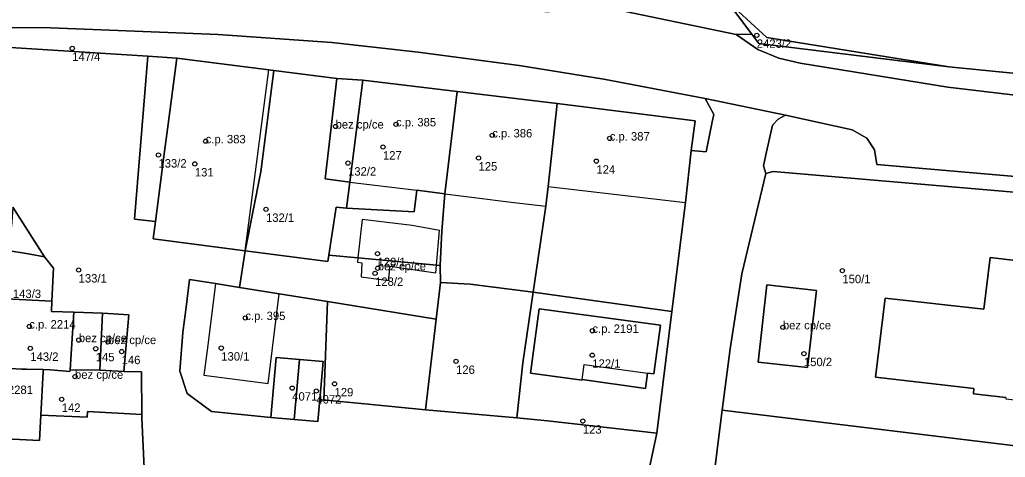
# Model space of a CAD drawing. Extents: x -878211 to -870363, y -1058464 to -1052522.
# Drawn here: x -874309.6 to -874192.6, y -1055893.9 to -1055841.9 of the extents above; entities that cross this region are included whole.
import ezdxf

# ---------------------------------------------------------------- set-up
doc = ezdxf.new("R2010")
doc.units = 0
for name, color, linetype in [('Definiční body', 7, 'Continuous'), ('Polygon budovy', 7, 'Continuous'), ('Polygon parcely', 7, 'Continuous')]:
    doc.layers.add(name, color=color, linetype=linetype)

msp = doc.modelspace()

# ---------------------------------------------------------------- linework, layer by layer
at = {"layer": 'Definiční body'}
for centre in [(-874222.07, -1055843.72994), (-874303.38, -1055845.28994), (-874272.1, -1055854.56994), (-874264.92, -1055854.30994), (-874253.49, -1055855.61994), (-874287.53, -1055856.31994), (-874239.54, -1055855.98994), (-874293.14, -1055857.95994), (-874266.47, -1055857.00994), (-874288.82, -1055859.01994), (-874270.62, -1055858.91994), (-874255.12, -1055858.31994), (-874241.12, -1055858.68994), (-874280.36, -1055864.41994), (-874267.12, -1055869.68994), (-874302.62, -1055871.62994), (-874267.41, -1055872.02994), (-874267.09, -1055871.41994), (-874211.9, -1055871.70994), (-874282.82, -1055877.32994), (-874308.48, -1055878.33994), (-874241.59, -1055878.84994), (-874218.97, -1055878.43994), (-874302.6, -1055879.95994), (-874299.13, -1055880.18994), (-874308.36, -1055880.93994), (-874300.59, -1055880.98994), (-874297.51, -1055881.32994), (-874285.68, -1055880.90994), (-874257.79, -1055882.48994), (-874241.61, -1055881.75994), (-874216.47, -1055881.56994), (-874303.05, -1055884.30994), (-874277.25, -1055885.66994), (-874274.38, -1055886.01994), (-874272.22, -1055885.15994), (-874304.63, -1055887.00994), (-874242.73, -1055889.58994)]:
    msp.add_circle(centre, 0.25, dxfattribs=at)
at = {"layer": 'Polygon budovy'}
for points in [[(-874293.51, -1055865.85), (-874293.78, -1055867.91), (-874282.85, -1055869.34), (-874280.01, -1055847.83), (-874290.97, -1055846.43), (-874291.99, -1055854.31), (-874292.5, -1055858.12)], [(-874271.96, -1055848.88), (-874273.35, -1055860.81), (-874270.4, -1055861.18), (-874268.86, -1055849.08)], [(-874270.4, -1055861.18), (-874262.43, -1055862.15), (-874259.12, -1055862.59), (-874257.67, -1055850.41), (-874268.86, -1055849.08)], [(-874245.76, -1055851.83), (-874257.67, -1055850.41), (-874259.12, -1055862.59), (-874255.64, -1055863.02), (-874251.23, -1055863.57), (-874247.13, -1055864.04), (-874246.84, -1055861.72)], [(-874245.76, -1055851.83), (-874246.84, -1055861.72), (-874230.52, -1055863.61), (-874229.86, -1055857.43), (-874229.38, -1055853.89)], [(-874268.94, -1055865.62), (-874269.44, -1055870.19), (-874269.5, -1055870.69), (-874268.98, -1055870.76), (-874269.08, -1055872.45), (-874265.81, -1055872.86), (-874265.6, -1055871.18), (-874261.85, -1055871.72), (-874260.2, -1055871.96), (-874260.12, -1055871.04), (-874259.77, -1055866.95), (-874262.99, -1055866.35)], [(-874196.27, -1055885.71), (-874196.34, -1055886.36), (-874192.47, -1055886.8), (-874192.49, -1055886.95), (-874189.32, -1055887.32), (-874189.29, -1055887.16), (-874185.47, -1055887.59), (-874185.4, -1055886.99), (-874173.6, -1055888.37), (-874173.26, -1055885.81), (-874171.96, -1055874.94), (-874171.71, -1055872.84), (-874194.34, -1055870.15), (-874195.1, -1055876.27), (-874206.81, -1055874.96), (-874207.97, -1055884.37)], [(-874287.74, -1055884.13), (-874280.11, -1055885.12), (-874278.79, -1055874.46), (-874283.52, -1055873.7), (-874286.37, -1055873.24), (-874286.77, -1055876.44), (-874287.35, -1055881.14)], [(-874214.99, -1055874.07), (-874220.86, -1055873.39), (-874221.9, -1055882.57), (-874216.03, -1055883.22)], [(-874309.35, -1055883.4), (-874308.84, -1055883.43), (-874306.83, -1055883.47), (-874305.98, -1055883.49), (-874303.65, -1055883.7), (-874303.64, -1055883.48), (-874303.2, -1055876.66), (-874305.84, -1055876.56), (-874305.79, -1055875.35), (-874311.22, -1055875.04), (-874311.25, -1055875.77), (-874314.09, -1055875.64), (-874314.58, -1055883.1), (-874312.16, -1055883.24)], [(-874248.94, -1055883.89), (-874242.82, -1055884.74), (-874242.81, -1055884.64), (-874242.59, -1055882.86), (-874235.06, -1055883.89), (-874234.3, -1055883.99), (-874233.52, -1055878.2), (-874247.91, -1055876.26)], [(-874299.8, -1055876.77), (-874303.2, -1055876.66), (-874303.64, -1055883.48), (-874300.12, -1055883.55)], [(-874296.64, -1055876.96), (-874299.8, -1055876.77), (-874300.12, -1055883.55), (-874297.24, -1055883.69)], [(-874318.82, -1055882.85), (-874319.28, -1055891.31), (-874307.28, -1055891.89), (-874307.12, -1055888.87), (-874306.84, -1055883.73), (-874306.83, -1055883.47), (-874308.84, -1055883.43), (-874309.35, -1055883.4), (-874312.16, -1055883.24), (-874314.58, -1055883.1), (-874314.75, -1055883.09)], [(-874295.1, -1055888.79), (-874295.14, -1055883.75), (-874297.24, -1055883.69), (-874300.12, -1055883.55), (-874303.64, -1055883.48), (-874303.65, -1055883.7), (-874305.98, -1055883.49), (-874306.83, -1055883.47), (-874306.84, -1055883.73), (-874307.12, -1055888.87), (-874301.62, -1055889.12), (-874301.56, -1055888.46)]]:
    msp.add_lwpolyline(points, close=True, dxfattribs=at)
at = {"layer": 'Polygon parcely'}
for points in [[(-874189.45, -1055806.37), (-874201.9, -1055798.94), (-874208.95, -1055807.62), (-874203.65, -1055811.6), (-874207.74, -1055817.2), (-874205.39, -1055827.97), (-874206.44, -1055836.87), (-874207.93, -1055836.71), (-874208.19, -1055838.63), (-874209.23, -1055838.52), (-874210.31, -1055838.86), (-874211.99, -1055838.65), (-874212.86, -1055838.08), (-874220.66, -1055837.11), (-874225.65, -1055839.6), (-874220.89, -1055843.99), (-874199.27, -1055847.49), (-874190.86, -1055848.31)], [(-874017.45, -1055833.01), (-874086.59, -1055848.93), (-874091.07, -1055849.99), (-874118.08, -1055856.13), (-874126.28, -1055856.69), (-874133.86, -1055856.86), (-874136.87, -1055856.78), (-874148.02, -1055855.99), (-874199.37, -1055849.89), (-874216.93, -1055847.06), (-874219.46, -1055846.45), (-874221.94, -1055845.43), (-874224.52, -1055843.62), (-874242.82, -1055839.82), (-874244.88, -1055840.82), (-874246.66, -1055840.96), (-874247.29, -1055840.94), (-874258.13, -1055839.2), (-874272.7, -1055836.65), (-874281.42, -1055834.99), (-874291.35, -1055833.53), (-874299.21, -1055833.03), (-874312.79, -1055832.82)], [(-874242.82, -1055839.82), (-874224.52, -1055843.62), (-874222.65, -1055843.6), (-874225.65, -1055839.6)], [(-874317.18, -1055842.79), (-874305.93, -1055842.85), (-874286.03, -1055843.63), (-874272.53, -1055844.6), (-874262.31, -1055845.73), (-874250.28, -1055847.31), (-874240.24, -1055848.94), (-874228.18, -1055851.26), (-874218.64, -1055853.21), (-874210.73, -1055854.96), (-874209.01, -1055855.95), (-874208.08, -1055857.35), (-874207.8, -1055859.09), (-874163.52, -1055862.93)], [(-874311.98, -1055845.12), (-874294.41, -1055846.22), (-874290.97, -1055846.43), (-874280.01, -1055847.83), (-874279.44, -1055847.9), (-874271.96, -1055848.88), (-874268.86, -1055849.08), (-874257.67, -1055850.41), (-874245.76, -1055851.83), (-874229.38, -1055853.89), (-874229.86, -1055857.43), (-874228.08, -1055857.58), (-874227.37, -1055854.03), (-874227.18, -1055853.13), (-874228.18, -1055851.26), (-874240.24, -1055848.94), (-874250.28, -1055847.31), (-874262.31, -1055845.73), (-874272.53, -1055844.6), (-874286.03, -1055843.63), (-874305.93, -1055842.85), (-874317.18, -1055842.79)], [(-874190.86, -1055848.31), (-874199.27, -1055847.49), (-874221.84, -1055844.69), (-874222.65, -1055843.6), (-874224.52, -1055843.62), (-874221.94, -1055845.43), (-874219.46, -1055846.45), (-874216.93, -1055847.06), (-874199.37, -1055849.89), (-874148.02, -1055855.99)], [(-874235.31, -1055897.54), (-874233.95, -1055891.03), (-874246.92, -1055889.57), (-874250.56, -1055889.2), (-874261.4, -1055888.25), (-874268.21, -1055887.56), (-874273.22, -1055887.11), (-874273.48, -1055887.09), (-874273.98, -1055887.04), (-874274.21, -1055889.63), (-874277.01, -1055889.39), (-874279.81, -1055889.16), (-874286.83, -1055888.46), (-874289.71, -1055886.33), (-874290.61, -1055883.66), (-874290.24, -1055879.06), (-874289.86, -1055876.05), (-874289.44, -1055872.75), (-874286.37, -1055873.24), (-874283.52, -1055873.7), (-874282.85, -1055869.34), (-874293.78, -1055867.91), (-874293.51, -1055865.85), (-874295.97, -1055865.6), (-874294.41, -1055846.22), (-874311.98, -1055845.12)], [(-874228.83, -1055909.48), (-874226.18, -1055888.3), (-874225.23, -1055881.02), (-874223.86, -1055872.08), (-874221.01, -1055860.16), (-874221.26, -1055859.23), (-874221, -1055857.92), (-874220.21, -1055854.4), (-874219.54, -1055853.68), (-874218.64, -1055853.21), (-874228.18, -1055851.26), (-874227.18, -1055853.13), (-874227.37, -1055854.03), (-874228.08, -1055857.58), (-874229.86, -1055857.43), (-874230.52, -1055863.61), (-874232.14, -1055876.58), (-874233.95, -1055891.03), (-874235.31, -1055897.54)], [(-874163.52, -1055862.93), (-874207.8, -1055859.09), (-874208.08, -1055857.35), (-874209.01, -1055855.95), (-874210.73, -1055854.96), (-874218.64, -1055853.21), (-874219.54, -1055853.68), (-874220.21, -1055854.4), (-874221, -1055857.92), (-874221.26, -1055859.23), (-874221.01, -1055860.16), (-874220.11, -1055859.93), (-874169.37, -1055864.28)], [(-874169.37, -1055864.28), (-874220.11, -1055859.93), (-874221.01, -1055860.16), (-874223.86, -1055872.08), (-874225.23, -1055881.02), (-874226.18, -1055888.3), (-874173.12, -1055894.76)], [(-874310.44, -1055864.18), (-874306.68, -1055870.06), (-874305.61, -1055871.4), (-874305.79, -1055875.35), (-874305.84, -1055876.56), (-874303.2, -1055876.66), (-874299.8, -1055876.77), (-874296.64, -1055876.96), (-874297.24, -1055883.69), (-874295.14, -1055883.75), (-874295.1, -1055888.79), (-874295.1, -1055889.23), (-874294.73, -1055897.67)], [(-874192.47, -1055886.8), (-874196.34, -1055886.36), (-874196.27, -1055885.71), (-874207.97, -1055884.37), (-874206.81, -1055874.96), (-874195.1, -1055876.27), (-874194.34, -1055870.15), (-874171.71, -1055872.84)]]:
    msp.add_lwpolyline(points, dxfattribs=at)
for points in [[(-874221.84, -1055844.69), (-874199.27, -1055847.49), (-874220.89, -1055843.99), (-874225.65, -1055839.6), (-874222.65, -1055843.6)], [(-874290.97, -1055846.43), (-874294.41, -1055846.22), (-874295.97, -1055865.6), (-874293.51, -1055865.85), (-874292.5, -1055858.12), (-874291.99, -1055854.31)], [(-874282.85, -1055869.34), (-874280.98, -1055859.97), (-874279.44, -1055847.9), (-874280.01, -1055847.83), (-874290.97, -1055846.43), (-874291.99, -1055854.31), (-874292.5, -1055858.12), (-874293.51, -1055865.85), (-874293.78, -1055867.91)], [(-874272.92, -1055869.87), (-874272.02, -1055864.18), (-874270.79, -1055864.26), (-874270.4, -1055861.18), (-874273.35, -1055860.81), (-874271.96, -1055848.88), (-874279.44, -1055847.9), (-874280.98, -1055859.97), (-874282.85, -1055869.34), (-874273.03, -1055870.62)], [(-874271.96, -1055848.88), (-874273.35, -1055860.81), (-874270.4, -1055861.18), (-874268.86, -1055849.08)], [(-874262.77, -1055864.72), (-874262.43, -1055862.15), (-874259.12, -1055862.59), (-874257.67, -1055850.41), (-874268.86, -1055849.08), (-874270.4, -1055861.18), (-874270.79, -1055864.26)], [(-874248.62, -1055874.27), (-874247.13, -1055864.04), (-874246.84, -1055861.72), (-874245.76, -1055851.83), (-874257.67, -1055850.41), (-874259.12, -1055862.59), (-874259.47, -1055867), (-874259.68, -1055871.08), (-874259.63, -1055873.11), (-874256.12, -1055873.3)], [(-874229.38, -1055853.89), (-874245.76, -1055851.83), (-874246.84, -1055861.72), (-874247.13, -1055864.04), (-874248.62, -1055874.27), (-874232.14, -1055876.58), (-874230.52, -1055863.61), (-874229.86, -1055857.43)], [(-874260.12, -1055871.04), (-874259.68, -1055871.08), (-874259.47, -1055867), (-874259.12, -1055862.59), (-874262.43, -1055862.15), (-874262.77, -1055864.72), (-874270.79, -1055864.26), (-874272.02, -1055864.18), (-874272.92, -1055869.87), (-874269.44, -1055870.19)], [(-874308.39, -1055869.76), (-874306.68, -1055870.06), (-874310.44, -1055864.18), (-874310.6, -1055866.46), (-874317.09, -1055865.77), (-874317.61, -1055868.17), (-874313.97, -1055868.8), (-874311.28, -1055869.26)], [(-874314.75, -1055883.09), (-874314.58, -1055883.1), (-874314.09, -1055875.64), (-874311.25, -1055875.77), (-874311.22, -1055875.04), (-874305.79, -1055875.35), (-874305.61, -1055871.4), (-874306.68, -1055870.06), (-874308.39, -1055869.76), (-874311.28, -1055869.26), (-874313.97, -1055868.8), (-874314.13, -1055871.8), (-874314.38, -1055876.32)], [(-874259.63, -1055873.11), (-874259.68, -1055871.08), (-874260.12, -1055871.04), (-874269.44, -1055870.19), (-874272.92, -1055869.87), (-874273.03, -1055870.62), (-874282.85, -1055869.34), (-874283.52, -1055873.7), (-874278.79, -1055874.46), (-874273.05, -1055875.39), (-874260.14, -1055877.48)], [(-874170.7, -1055875.09), (-874171.96, -1055874.94), (-874171.71, -1055872.84), (-874194.34, -1055870.15), (-874195.1, -1055876.27), (-874206.81, -1055874.96), (-874207.97, -1055884.37), (-874196.27, -1055885.71), (-874196.34, -1055886.36), (-874192.47, -1055886.8), (-874192.49, -1055886.95), (-874189.32, -1055887.32), (-874189.29, -1055887.16), (-874185.47, -1055887.59), (-874185.4, -1055886.99), (-874173.6, -1055888.37), (-874173.26, -1055885.81), (-874172.05, -1055886.05)], [(-874278.79, -1055874.46), (-874283.52, -1055873.7), (-874286.37, -1055873.24), (-874289.44, -1055872.75), (-874289.86, -1055876.05), (-874290.24, -1055879.06), (-874290.61, -1055883.66), (-874289.71, -1055886.33), (-874286.83, -1055888.46), (-874279.81, -1055889.16), (-874279.16, -1055882.02), (-874276.37, -1055882.26), (-874273.58, -1055882.51), (-874273.98, -1055887.04), (-874273.48, -1055887.09), (-874273.05, -1055875.39)], [(-874259.63, -1055873.11), (-874260.14, -1055877.48), (-874261.4, -1055888.25), (-874250.56, -1055889.2), (-874249.84, -1055882.66), (-874248.62, -1055874.27), (-874256.12, -1055873.3)], [(-874139.46, -1055884.6), (-874139.01, -1055882.36), (-874138.82, -1055874.83), (-874141.48, -1055873.95), (-874141.67, -1055877.06), (-874171.15, -1055894.95), (-874173.12, -1055894.76), (-874226.18, -1055888.3), (-874228.83, -1055909.48), (-874223.75, -1055908.5), (-874164.5, -1055910.61), (-874165.41, -1055899.81), (-874164.91, -1055897.63), (-874163.05, -1055895.84), (-874142.6, -1055888.02), (-874140.22, -1055886.16)], [(-874220.86, -1055873.39), (-874214.99, -1055874.07), (-874216.03, -1055883.22), (-874221.9, -1055882.57)], [(-874220.86, -1055873.39), (-874221.9, -1055882.57), (-874216.03, -1055883.22), (-874214.99, -1055874.07)], [(-874309.35, -1055883.4), (-874308.84, -1055883.43), (-874306.83, -1055883.47), (-874305.98, -1055883.49), (-874303.65, -1055883.7), (-874303.64, -1055883.48), (-874303.2, -1055876.66), (-874305.84, -1055876.56), (-874305.79, -1055875.35), (-874311.22, -1055875.04), (-874311.25, -1055875.77), (-874314.09, -1055875.64), (-874314.58, -1055883.1), (-874312.16, -1055883.24)], [(-874268.21, -1055887.56), (-874261.4, -1055888.25), (-874260.14, -1055877.48), (-874273.05, -1055875.39), (-874273.48, -1055887.09), (-874273.22, -1055887.11)], [(-874249.84, -1055882.66), (-874250.56, -1055889.2), (-874246.92, -1055889.57), (-874233.95, -1055891.03), (-874232.14, -1055876.58), (-874248.62, -1055874.27)], [(-874242.82, -1055884.74), (-874248.94, -1055883.89), (-874247.91, -1055876.26), (-874233.52, -1055878.2), (-874234.3, -1055883.99), (-874235.06, -1055883.89), (-874235.28, -1055885.71), (-874242.81, -1055884.64)], [(-874242.82, -1055884.74), (-874242.81, -1055884.64), (-874235.28, -1055885.71), (-874235.06, -1055883.89), (-874234.3, -1055883.99), (-874233.52, -1055878.2), (-874247.91, -1055876.26), (-874248.94, -1055883.89)], [(-874303.2, -1055876.66), (-874303.64, -1055883.48), (-874300.12, -1055883.55), (-874299.8, -1055876.77)], [(-874299.8, -1055876.77), (-874300.12, -1055883.55), (-874297.24, -1055883.69), (-874296.64, -1055876.96)], [(-874307.12, -1055888.87), (-874307.28, -1055891.89), (-874319.28, -1055891.31), (-874318.82, -1055882.85), (-874318.92, -1055882.84), (-874328.16, -1055882.34), (-874330.34, -1055895.18), (-874294.73, -1055897.67), (-874295.1, -1055889.23), (-874295.1, -1055888.79), (-874301.56, -1055888.46), (-874301.62, -1055889.12)], [(-874277.01, -1055889.39), (-874276.37, -1055882.26), (-874279.16, -1055882.02), (-874279.81, -1055889.16)], [(-874273.58, -1055882.51), (-874276.37, -1055882.26), (-874277.01, -1055889.39), (-874274.21, -1055889.63), (-874273.98, -1055887.04)], [(-874314.58, -1055883.1), (-874314.75, -1055883.09), (-874318.82, -1055882.85), (-874319.28, -1055891.31), (-874307.28, -1055891.89), (-874307.12, -1055888.87), (-874306.84, -1055883.73), (-874306.83, -1055883.47), (-874308.84, -1055883.43), (-874309.35, -1055883.4), (-874312.16, -1055883.24)], [(-874306.83, -1055883.47), (-874306.84, -1055883.73), (-874307.12, -1055888.87), (-874301.62, -1055889.12), (-874301.56, -1055888.46), (-874295.1, -1055888.79), (-874295.14, -1055883.75), (-874297.24, -1055883.69), (-874300.12, -1055883.55), (-874303.64, -1055883.48), (-874303.65, -1055883.7), (-874305.98, -1055883.49)]]:
    msp.add_lwpolyline(points, close=True, dxfattribs=at)

# ---------------------------------------------------------------- texts
at = {"layer": 'Definiční body'}
for s, p in [('2423/2', (-874222.07, -1055845.219)), ('147/4', (-874303.38, -1055846.779)), ('bez cp/ce', (-874272.1, -1055854.82)), ('c.p. 385', (-874264.92, -1055854.56)), ('c.p. 386', (-874253.49, -1055855.87)), ('c.p. 387', (-874239.54, -1055856.24)), ('c.p. 383', (-874287.53, -1055856.57)), ('127', (-874266.47, -1055858.499)), ('133/2', (-874293.14, -1055859.449)), ('125', (-874255.12, -1055859.809)), ('131', (-874288.82, -1055860.509)), ('132/2', (-874270.62, -1055860.409)), ('124', (-874241.12, -1055860.179)), ('132/1', (-874280.36, -1055865.909)), ('128/1', (-874267.12, -1055871.179)), ('bez cp/ce', (-874267.09, -1055871.669)), ('133/1', (-874302.62, -1055873.119)), ('128/2', (-874267.41, -1055873.519)), ('150/1', (-874211.9, -1055873.199)), ('143/3', (-874310.43, -1055874.959)), ('c.p. 395', (-874282.82, -1055877.58)), ('c.p. 2214', (-874308.48, -1055878.59)), ('bez cp/ce', (-874218.97, -1055878.69)), ('c.p. 2191', (-874241.59, -1055879.1)), ('bez cp/ce', (-874302.6, -1055880.21)), ('bez cp/ce', (-874299.13, -1055880.44)), ('143/2', (-874308.36, -1055882.429)), ('145', (-874300.59, -1055882.479)), ('146', (-874297.51, -1055882.819)), ('130/1', (-874285.68, -1055882.399)), ('122/1', (-874241.61, -1055883.249)), ('150/2', (-874216.47, -1055883.059)), ('bez cp/ce', (-874303.05, -1055884.56)), ('126', (-874257.79, -1055883.979)), ('c.p. 2281', (-874313.55, -1055886.37)), ('129', (-874272.22, -1055886.649)), ('4071', (-874277.25, -1055887.159)), ('4072', (-874274.38, -1055887.509)), ('142', (-874304.63, -1055888.499)), ('123', (-874242.73, -1055891.079))]:
    msp.add_text(s, height=0.999996, dxfattribs=at).set_placement(p)

doc.saveas('drawing.dxf')
